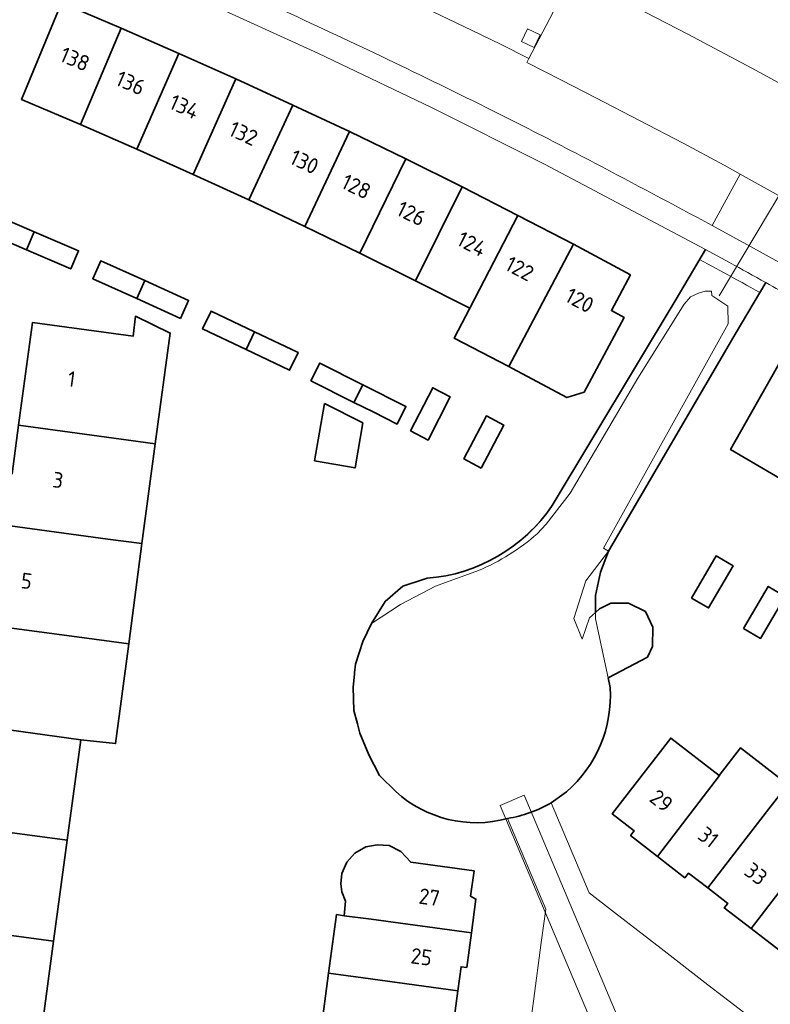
# Model space of a CAD drawing. Extents: x 150256 to 156914, y 461459 to 469481.
# Tile 640 of 656: x 154393 to 154458, y 468295 to 468380. Entities that reach past the tile are written whole.
import ezdxf
from ezdxf.enums import TextEntityAlignment as Align

# ---------------------------------------------------------------- set-up
doc = ezdxf.new("R2010")
doc.units = 0
doc.header["$LTSCALE"] = 0.75
for name, color, linetype, lineweight in [('B-RO-GK-BESCHOEIING-G', 251, 'GK-BESCHOEIING', 35), ('B-RO-GR-BEPLANTING_CULTUUR_HEESTERS-GV', 251, 'CONTINUOUS', 18), ('B-RO-GR-GROENVOORZIENING-GV', 251, 'CONTINUOUS', 18), ('B-RO-GR-RIET-GV', 251, 'CONTINUOUS', 13), ('B-RO-KW-KUNSTWERK_DUIKER-G', 251, 'CONTINUOUS', 18), ('B-RO-KW-KUNSTWERK_DUIKER-GV', 251, 'CONTINUOUS', 18), ('B-RO-OG-BEBOUWING-GV', 6, 'CONTINUOUS', 35), ('B-RO-OG-BEBOUWING-T18', 1, 'CONTINUOUS', 18), ('B-RO-OG-TERREIN_CULTUURSCHEIDING-GV', 251, 'CONTINUOUS', 18), ('B-RO-OG-WATER-GV', 251, 'CONTINUOUS', 18), ('B-RO-OG-WATER_SLOOT-GV', 251, 'CONTINUOUS', 18), ('B-RO-VH-VERHARDING_ASFALT-GV', 251, 'CONTINUOUS', 18), ('B-RO-VH-VERHARDING_BETONSTRAATSTEEN-GV', 251, 'CONTINUOUS', 18), ('B-RO-VH-VERHARDING_TEGEL-GV', 251, 'CONTINUOUS', 18)]:
    doc.layers.add(name, color=color, linetype=linetype, lineweight=lineweight)
doc.styles.add('NLCS-ISO-M200-T18', font='NLCS-ISO.ttf', dxfattribs={"height": 360})
doc.linetypes.add('GK-BESCHOEIING', pattern='A,30,-5,[1,NLCS.SHX,S=1,R=0,X=0,Y=0],-5', length=40)

msp = doc.modelspace()

# ---------------------------------------------------------------- linework, layer by layer
at = {"layer": 'B-RO-GK-BESCHOEIING-G'}
for points in [[(154439.396, 468337.69), (154450.079, 468355.47), (154452.613, 468359.76)], [(154439.396, 468337.69), (154450.079, 468355.47), (154452.613, 468359.76)], [(154444.254, 468333.765), (154455.255, 468352.606), (154457.813, 468356.91)], [(154444.254, 468333.765), (154455.255, 468352.606), (154457.813, 468356.91)], [(154444.254, 468333.765), (154443.549, 468331.945)], [(154444.254, 468333.765), (154443.549, 468331.945)], [(154443.549, 468331.945), (154443.116, 468329.957)], [(154443.549, 468331.945), (154443.116, 468329.957)], [(154428.255, 468331.329), (154426.51, 468330.761)], [(154428.255, 468331.329), (154426.51, 468330.761)], [(154428.255, 468331.329), (154428.611, 468331.426)], [(154428.255, 468331.329), (154428.611, 468331.426)], [(154426.51, 468330.761), (154424.988, 468329.438)], [(154426.51, 468330.761), (154424.988, 468329.438)], [(154424.988, 468329.438), (154423.817, 468327.521)], [(154424.988, 468329.438), (154423.817, 468327.521)], [(154443.116, 468329.957), (154443.131, 468328.479)], [(154443.116, 468329.957), (154443.131, 468328.479)], [(154443.131, 468328.479), (154443.463, 468328.786), (154443.482, 468328.787), (154444.456, 468329.274), (154445.972, 468329.274), (154447.433, 468328.57), (154448.083, 468327.217), (154448.029, 468325.539), (154447.596, 468324.619), (154444.214, 468322.844)], [(154443.131, 468328.479), (154443.463, 468328.786), (154443.482, 468328.787), (154444.456, 468329.274), (154445.972, 468329.274), (154447.433, 468328.57), (154448.083, 468327.217), (154448.029, 468325.539), (154447.596, 468324.619), (154444.214, 468322.844)], [(154423.817, 468327.521), (154423.06, 468325.989)], [(154423.817, 468327.521), (154423.06, 468325.989)], [(154423.06, 468325.989), (154422.437, 468324.033)], [(154423.06, 468325.989), (154422.437, 468324.033)], [(154422.437, 468324.033), (154422.347, 468323.283)], [(154422.437, 468324.033), (154422.347, 468323.283)], [(154422.334, 468323.155), (154422.224, 468322.047)], [(154422.334, 468323.155), (154422.224, 468322.047)], [(154422.347, 468323.283), (154422.334, 468323.155)], [(154422.347, 468323.283), (154422.334, 468323.155)], [(154444.214, 468322.844), (154444.392, 468322.006)], [(154444.214, 468322.844), (154444.392, 468322.006)], [(154422.224, 468322.047), (154422.296, 468320.048)], [(154422.224, 468322.047), (154422.296, 468320.048)], [(154422.296, 468320.048), (154422.602, 468318.886)], [(154422.296, 468320.048), (154422.602, 468318.886)], [(154422.602, 468318.886), (154422.818, 468318.071)], [(154422.602, 468318.886), (154422.818, 468318.071)], [(154422.818, 468318.071), (154423.576, 468316.209)], [(154422.818, 468318.071), (154423.576, 468316.209)], [(154423.576, 468316.209), (154424.497, 468314.442)], [(154423.576, 468316.209), (154424.497, 468314.442)], [(154424.497, 468314.442), (154425.909, 468313.056)], [(154424.497, 468314.442), (154425.909, 468313.056)], [(154439.31, 468312.077), (154440.623, 468313.035)], [(154439.31, 468312.077), (154440.623, 468313.035)]]:
    msp.add_lwpolyline(points, dxfattribs=at)
for points in [[(154428.611, 468331.426, 0.226949), (154439.396, 468337.69)], [(154428.611, 468331.426, 0.226949), (154439.396, 468337.69)], [(154440.623, 468313.035, 0.23467), (154444.392, 468322.006)], [(154440.623, 468313.035, 0.23467), (154444.392, 468322.006)], [(154425.909, 468313.056, 0.257656), (154435.539, 468310.731)], [(154425.909, 468313.056, 0.257656), (154435.539, 468310.731)], [(154435.539, 468310.731, 0.091711), (154439.31, 468312.077)], [(154435.539, 468310.731, 0.091711), (154439.31, 468312.077)]]:
    msp.add_lwpolyline(points, format="xyb", dxfattribs=at)
at = {"layer": 'B-RO-GR-BEPLANTING_CULTUUR_HEESTERS-GV'}
for points in [[(154454.693, 468358.639), (154452.613, 468359.76), (154452.104, 468358.898), (154454.219, 468357.759)], [(154454.693, 468358.639), (154452.613, 468359.76), (154452.104, 468358.898), (154454.219, 468357.759)], [(154457.302, 468356.05), (154457.813, 468356.91)], [(154457.302, 468356.05), (154457.813, 468356.91)]]:
    msp.add_lwpolyline(points, dxfattribs=at)
for points in [[(154457.813, 468356.91, 0.001498), (154454.693, 468358.639)], [(154457.813, 468356.91, 0.001498), (154454.693, 468358.639)], [(154454.219, 468357.759, -0.001378), (154457.302, 468356.05)], [(154454.219, 468357.759, -0.001378), (154457.302, 468356.05)]]:
    msp.add_lwpolyline(points, format="xyb", dxfattribs=at)
at = {"layer": 'B-RO-GR-GROENVOORZIENING-GV'}
msp.add_lwpolyline([(154436.752, 468377.691), (154437.834, 468377.171), (154438.354, 468378.252), (154437.272, 468378.772)], close=True, dxfattribs=at)
msp.add_lwpolyline([(154436.752, 468377.691), (154437.834, 468377.171), (154438.354, 468378.252), (154437.272, 468378.772)], close=True, dxfattribs=at)
at = {"layer": 'B-RO-GR-RIET-GV'}
msp.add_lwpolyline([(154443.964, 468333.016), (154444.254, 468333.765), (154442.291, 468331.222), (154441.262, 468327.975), (154441.966, 468326.188), (154442.615, 468328.028), (154443.131, 468328.479), (154443.116, 468329.957), (154443.549, 468331.945)], close=True, dxfattribs=at)
msp.add_lwpolyline([(154443.964, 468333.016), (154444.254, 468333.765), (154442.291, 468331.222), (154441.262, 468327.975), (154441.966, 468326.188), (154442.615, 468328.028), (154443.131, 468328.479), (154443.116, 468329.957), (154443.549, 468331.945)], close=True, dxfattribs=at)
at = {"layer": 'B-RO-KW-KUNSTWERK_DUIKER-G'}
msp.add_lwpolyline([(154474.159, 468389.914), (154453.778, 468355.782)], dxfattribs=at)
msp.add_lwpolyline([(154474.159, 468389.914), (154453.778, 468355.782)], dxfattribs=at)
at = {"layer": 'B-RO-KW-KUNSTWERK_DUIKER-GV'}
msp.add_lwpolyline([(154447.418, 468282.228), (154449.49, 468283.104), (154436.967, 468312.73), (154434.895, 468311.854)], close=True, dxfattribs=at)
msp.add_lwpolyline([(154447.418, 468282.228), (154449.49, 468283.104), (154436.967, 468312.73), (154434.895, 468311.854)], close=True, dxfattribs=at)
at = {"layer": 'B-RO-OG-BEBOUWING-GV'}
for points in [[(154398.711, 468370.519), (154402.24, 468378.82), (154397.081, 468381.007), (154393.636, 468372.692)], [(154398.711, 468370.519), (154402.24, 468378.82), (154397.081, 468381.007), (154393.636, 468372.692)], [(154402.24, 468378.82), (154398.711, 468370.519), (154403.567, 468368.412), (154407.198, 468376.662)], [(154402.24, 468378.82), (154398.711, 468370.519), (154403.567, 468368.412), (154407.198, 468376.662)], [(154412.124, 468374.466), (154407.198, 468376.662), (154403.567, 468368.412), (154408.437, 468366.224)], [(154412.124, 468374.466), (154407.198, 468376.662), (154403.567, 468368.412), (154408.437, 468366.224)], [(154413.23, 468364.028), (154417.021, 468372.205), (154412.124, 468374.466), (154408.437, 468366.224)], [(154413.23, 468364.028), (154417.021, 468372.205), (154412.124, 468374.466), (154408.437, 468366.224)], [(154417.021, 468372.205), (154413.23, 468364.028), (154418.06, 468361.742), (154421.904, 468369.915)], [(154417.021, 468372.205), (154413.23, 468364.028), (154418.06, 468361.742), (154421.904, 468369.915)], [(154422.815, 468359.454), (154426.772, 468367.561), (154421.904, 468369.915), (154418.06, 468361.742)], [(154422.815, 468359.454), (154426.772, 468367.561), (154421.904, 468369.915), (154418.06, 468361.742)], [(154426.772, 468367.561), (154422.815, 468359.454), (154427.596, 468357.062), (154431.617, 468365.157)], [(154426.772, 468367.561), (154422.815, 468359.454), (154427.596, 468357.062), (154431.617, 468365.157)], [(154427.596, 468357.062), (154432.292, 468354.696), (154436.436, 468362.701), (154431.617, 468365.157)], [(154427.596, 468357.062), (154432.292, 468354.696), (154436.436, 468362.701), (154431.617, 468365.157)], [(154390.244, 468361.369), (154394.065, 468359.725), (154394.736, 468361.283), (154390.907, 468362.924)], [(154390.244, 468361.369), (154394.065, 468359.725), (154394.736, 468361.283), (154390.907, 468362.924)], [(154441.219, 468360.209), (154436.436, 468362.701), (154432.292, 468354.696), (154430.947, 468352.115), (154435.663, 468349.669)], [(154441.219, 468360.209), (154436.436, 468362.701), (154432.292, 468354.696), (154430.947, 468352.115), (154435.663, 468349.669)], [(154394.736, 468361.283), (154394.065, 468359.725), (154397.882, 468358.082), (154398.55, 468359.648)], [(154394.736, 468361.283), (154394.065, 468359.725), (154397.882, 468358.082), (154398.55, 468359.648)], [(154435.663, 468349.669), (154435.984, 468349.503), (154440.666, 468346.998), (154442.147, 468347.477), (154445.589, 468353.914), (154444.496, 468354.499), (154446.142, 468357.576), (154441.219, 468360.209)], [(154435.663, 468349.669), (154435.984, 468349.503), (154440.666, 468346.998), (154442.147, 468347.477), (154445.589, 468353.914), (154444.496, 468354.499), (154446.142, 468357.576), (154441.219, 468360.209)], [(154404.261, 468357.077), (154400.485, 468358.792), (154399.782, 468357.244), (154403.57, 468355.524)], [(154404.261, 468357.077), (154400.485, 468358.792), (154399.782, 468357.244), (154403.57, 468355.524)], [(154407.345, 468353.809), (154408.048, 468355.356), (154404.261, 468357.077), (154403.57, 468355.524)], [(154407.345, 468353.809), (154408.048, 468355.356), (154404.261, 468357.077), (154403.57, 468355.524)], [(154405.16, 468343.027), (154406.464, 468352.558), (154403.462, 468354.011), (154403.262, 468352.283), (154394.576, 468353.458), (154393.382, 468344.615), (154402.237, 468343.427)], [(154405.16, 468343.027), (154406.464, 468352.558), (154403.462, 468354.011), (154403.262, 468352.283), (154394.576, 468353.458), (154393.382, 468344.615), (154402.237, 468343.427)], [(154413.006, 468351.136), (154413.736, 468352.671), (154409.98, 468354.458), (154409.249, 468352.923)], [(154413.006, 468351.136), (154413.736, 468352.671), (154409.98, 468354.458), (154409.249, 468352.923)], [(154413.736, 468352.671), (154413.006, 468351.136), (154416.754, 468349.353), (154417.484, 468350.888)], [(154413.736, 468352.671), (154413.006, 468351.136), (154416.754, 468349.353), (154417.484, 468350.888)], [(154422.3, 468346.587), (154423.061, 468348.107), (154419.355, 468349.971), (154418.592, 468348.452)], [(154422.3, 468346.587), (154423.061, 468348.107), (154419.355, 468349.971), (154418.592, 468348.452)], [(154459.487, 468339.767), (154464.056, 468347.543), (154459.188, 468350.336), (154454.768, 468342.512)], [(154459.487, 468339.767), (154464.056, 468347.543), (154459.188, 468350.336), (154454.768, 468342.512)], [(154423.943, 468345.761), (154426.013, 468344.72), (154426.777, 468346.238), (154423.061, 468348.107), (154422.3, 468346.587)], [(154423.943, 468345.761), (154426.013, 468344.72), (154426.777, 468346.238), (154423.061, 468348.107), (154422.3, 468346.587)], [(154427.167, 468344.126), (154428.687, 468343.343), (154430.583, 468347.074), (154429.09, 468347.844)], [(154427.167, 468344.126), (154428.687, 468343.343), (154430.583, 468347.074), (154429.09, 468347.844)], [(154419.773, 468346.479), (154418.906, 468341.554), (154422.397, 468340.94), (154423.079, 468344.818)], [(154419.773, 468346.479), (154418.906, 468341.554), (154422.397, 468340.94), (154423.079, 468344.818)], [(154433.272, 468340.917), (154435.211, 468344.631), (154433.722, 468345.42), (154431.78, 468341.717)], [(154433.272, 468340.917), (154435.211, 468344.631), (154433.722, 468345.42), (154431.78, 468341.717)], [(154390.719, 468336.205), (154401.074, 468334.81), (154404.023, 468334.413), (154405.16, 468343.027), (154402.237, 468343.427), (154393.382, 468344.615), (154392.816, 468340.418), (154391.32, 468340.621)], [(154390.719, 468336.205), (154401.074, 468334.81), (154404.023, 468334.413), (154405.16, 468343.027), (154402.237, 468343.427), (154393.382, 468344.615), (154392.816, 468340.418), (154391.32, 468340.621)], [(154391.046, 468327.372), (154399.909, 468326.178), (154402.883, 468325.777), (154404.023, 468334.413), (154401.074, 468334.81), (154390.719, 468336.205), (154390.107, 468331.71), (154391.603, 468331.509)], [(154391.046, 468327.372), (154399.909, 468326.178), (154402.883, 468325.777), (154404.023, 468334.413), (154401.074, 468334.81), (154390.719, 468336.205), (154390.107, 468331.71), (154391.603, 468331.509)], [(154451.41, 468329.719), (154452.881, 468328.868), (154454.991, 468332.496), (154453.521, 468333.35)], [(154451.41, 468329.719), (154452.881, 468328.868), (154454.991, 468332.496), (154453.521, 468333.35)], [(154455.893, 468327.113), (154457.358, 468326.25), (154459.49, 468329.868), (154458.026, 468330.731)], [(154455.893, 468327.113), (154457.358, 468326.25), (154459.49, 468329.868), (154458.026, 468330.731)], [(154402.883, 468325.777), (154399.909, 468326.178), (154391.046, 468327.372), (154390.481, 468323.181), (154388.985, 468323.383), (154388.385, 468318.932), (154398.74, 468317.511), (154401.75, 468317.19)], [(154402.883, 468325.777), (154399.909, 468326.178), (154391.046, 468327.372), (154390.481, 468323.181), (154388.985, 468323.383), (154388.385, 468318.932), (154398.74, 468317.511), (154401.75, 468317.19)], [(154398.74, 468317.511), (154388.385, 468318.932), (154387.783, 468314.469), (154389.279, 468314.266), (154388.709, 468310.049), (154397.572, 468308.855)], [(154398.74, 468317.511), (154388.385, 468318.932), (154387.783, 468314.469), (154389.279, 468314.266), (154388.709, 468310.049), (154397.572, 468308.855)], [(154448.467, 468307.465), (154453.819, 468314.421), (154453.787, 468314.446), (154449.615, 468317.664), (154444.574, 468311.118), (154446.461, 468309.66), (154446.153, 468309.256)], [(154448.467, 468307.465), (154453.819, 468314.421), (154453.787, 468314.446), (154449.615, 468317.664), (154444.574, 468311.118), (154446.461, 468309.66), (154446.153, 468309.256)], [(154452.808, 468304.743), (154457.857, 468311.306), (154459.697, 468313.649), (154455.616, 468316.812), (154453.787, 468314.446), (154453.819, 468314.421), (154448.467, 468307.465), (154450.842, 468305.628), (154451.148, 468306.023)], [(154452.808, 468304.743), (154457.857, 468311.306), (154459.697, 468313.649), (154455.616, 468316.812), (154453.787, 468314.446), (154453.819, 468314.421), (154448.467, 468307.465), (154450.842, 468305.628), (154451.148, 468306.023)], [(154459.697, 468313.649), (154457.857, 468311.306), (154452.808, 468304.743), (154454.529, 468303.417), (154454.224, 468303.021), (154456.544, 468301.235), (154461.895, 468308.191), (154461.869, 468308.211), (154463.885, 468310.81), (154459.859, 468313.892)], [(154459.697, 468313.649), (154457.857, 468311.306), (154452.808, 468304.743), (154454.529, 468303.417), (154454.224, 468303.021), (154456.544, 468301.235), (154461.895, 468308.191), (154461.869, 468308.211), (154463.885, 468310.81), (154459.859, 468313.892)], [(154386.145, 468301.536), (154396.399, 468300.154), (154397.572, 468308.855), (154388.709, 468310.049), (154388.132, 468305.783), (154386.744, 468305.969)], [(154386.145, 468301.536), (154396.399, 468300.154), (154397.572, 468308.855), (154388.709, 468310.049), (154388.132, 468305.783), (154386.744, 468305.969)], [(154421.469, 468302.354), (154423.77, 468302.039), (154432.427, 468300.861), (154432.817, 468303.781), (154432.349, 468304.045), (154432.654, 468306.215), (154427.203, 468306.952), (154426.335, 468307.894), (154425.335, 468308.407), (154424.308, 468308.462), (154423.335, 468308.273), (154422.389, 468307.732), (154421.686, 468306.976), (154421.253, 468305.976), (154421.172, 468305.111), (154421.253, 468304.408), (154421.577, 468303.597)], [(154421.469, 468302.354), (154423.77, 468302.039), (154432.427, 468300.861), (154432.817, 468303.781), (154432.349, 468304.045), (154432.654, 468306.215), (154427.203, 468306.952), (154426.335, 468307.894), (154425.335, 468308.407), (154424.308, 468308.462), (154423.335, 468308.273), (154422.389, 468307.732), (154421.686, 468306.976), (154421.253, 468305.976), (154421.172, 468305.111), (154421.253, 468304.408), (154421.577, 468303.597)], [(154460.89, 468298.52), (154465.933, 468305.076), (154461.895, 468308.191), (154456.544, 468301.235), (154458.922, 468299.404), (154459.227, 468299.8)], [(154460.89, 468298.52), (154465.933, 468305.076), (154461.895, 468308.191), (154456.544, 468301.235), (154458.922, 468299.404), (154459.227, 468299.8)], [(154431.256, 468295.873), (154431.535, 468297.956), (154432.031, 468297.891), (154432.427, 468300.861), (154423.77, 468302.039), (154421.469, 468302.354), (154420.798, 468302.446), (154420.117, 468297.388), (154423.09, 468296.984)], [(154431.256, 468295.873), (154431.535, 468297.956), (154432.031, 468297.891), (154432.427, 468300.861), (154423.77, 468302.039), (154421.469, 468302.354), (154420.798, 468302.446), (154420.117, 468297.388), (154423.09, 468296.984)], [(154396.399, 468300.154), (154386.145, 468301.536), (154385.541, 468297.069), (154386.928, 468296.88), (154386.364, 468292.728), (154395.237, 468291.532)], [(154396.399, 468300.154), (154386.145, 468301.536), (154385.541, 468297.069), (154386.928, 468296.88), (154386.364, 468292.728), (154395.237, 468291.532)], [(154431.069, 468290.75), (154431.463, 468293.668), (154430.969, 468293.736), (154431.256, 468295.873), (154423.09, 468296.984), (154420.117, 468297.388), (154419.438, 468292.334), (154422.41, 468291.929)], [(154431.069, 468290.75), (154431.463, 468293.668), (154430.969, 468293.736), (154431.256, 468295.873), (154423.09, 468296.984), (154420.117, 468297.388), (154419.438, 468292.334), (154422.41, 468291.929)]]:
    msp.add_lwpolyline(points, close=True, dxfattribs=at)
at = {"layer": 'B-RO-OG-TERREIN_CULTUURSCHEIDING-GV'}
for points in [[(154547.201, 468313.919), (154537.833, 468322.756), (154533.644, 468326.002), (154529.412, 468329.192), (154525.377, 468332.149), (154519.368, 468336.45), (154513.239, 468340.753), (154508.288, 468344.154), (154503.924, 468347.08), (154498.73, 468350.485), (154493.64, 468353.751), (154489.039, 468356.639), (154484.404, 468359.479), (154479.198, 468362.598), (154472.427, 468366.566), (154466.697, 468369.844), (154465.544, 468370.487), (154461.883, 468372.526), (154456.595, 468375.398), (154451.092, 468378.312), (154445.559, 468381.169)], [(154547.201, 468313.919), (154537.833, 468322.756), (154533.644, 468326.002), (154529.412, 468329.192), (154525.377, 468332.149), (154519.368, 468336.45), (154513.239, 468340.753), (154508.288, 468344.154), (154503.924, 468347.08), (154498.73, 468350.485), (154493.64, 468353.751), (154489.039, 468356.639), (154484.404, 468359.479), (154479.198, 468362.598), (154472.427, 468366.566), (154466.697, 468369.844), (154465.544, 468370.487), (154461.883, 468372.526), (154456.595, 468375.398), (154451.092, 468378.312), (154445.559, 468381.169)], [(154439.483, 468380.216), (154437.391, 468376.21), (154437.209, 468375.861), (154440.181, 468374.362), (154443.143, 468372.843), (154450.685, 468368.91), (154454.207, 468367.026), (154455.611, 468366.248), (154458.185, 468364.823), (154461.367, 468363.036), (154462.241, 468362.545), (154464.305, 468361.35), (154464.518, 468361.725), (154466.754, 468365.656), (154470.386, 468363.553), (154474.309, 468361.314), (154478.203, 468359.025), (154481.539, 468357.005), (154487.55, 468353.286), (154491.895, 468350.554), (154496.22, 468347.792), (154499.982, 468345.332), (154497.531, 468341.597)], [(154439.483, 468380.216), (154437.391, 468376.21), (154437.209, 468375.861), (154440.181, 468374.362), (154443.143, 468372.843), (154450.685, 468368.91), (154454.207, 468367.026), (154455.611, 468366.248), (154458.185, 468364.823), (154461.367, 468363.036), (154462.241, 468362.545), (154464.305, 468361.35), (154464.518, 468361.725), (154466.754, 468365.656), (154470.386, 468363.553), (154474.309, 468361.314), (154478.203, 468359.025), (154481.539, 468357.005), (154487.55, 468353.286), (154491.895, 468350.554), (154496.22, 468347.792), (154499.982, 468345.332), (154497.531, 468341.597)]]:
    msp.add_lwpolyline(points, dxfattribs=at)
at = {"layer": 'B-RO-OG-WATER-GV'}
for points in [[(154444.254, 468333.765), (154443.806, 468334.037), (154454.579, 468353.363), (154454.525, 468354.879), (154453.171, 468355.799), (154453.117, 468356.178), (154452.585, 468356.183), (154452.011, 468356.009), (154451.312, 468355.676), (154450.779, 468355.055), (154446.775, 468348.671), (154443.984, 468343.937), (154440.94, 468338.777), (154438.871, 468336.086), (154438.093, 468335.26)], [(154444.254, 468333.765), (154443.806, 468334.037), (154454.579, 468353.363), (154454.525, 468354.879), (154453.171, 468355.799), (154453.117, 468356.178), (154452.585, 468356.183), (154452.011, 468356.009), (154451.312, 468355.676), (154450.779, 468355.055), (154446.775, 468348.671), (154443.984, 468343.937), (154440.94, 468338.777), (154438.871, 468336.086), (154438.093, 468335.26)], [(154444.392, 468322.006), (154444.214, 468322.844), (154443.136, 468327.921), (154443.131, 468328.479), (154442.615, 468328.028), (154441.966, 468326.188), (154441.262, 468327.975), (154442.291, 468331.222), (154444.254, 468333.765)], [(154444.392, 468322.006), (154444.214, 468322.844), (154443.136, 468327.921), (154443.131, 468328.479), (154442.615, 468328.028), (154441.966, 468326.188), (154441.262, 468327.975), (154442.291, 468331.222), (154444.254, 468333.765)], [(154433.039, 468332.104), (154429.337, 468330.749), (154426.321, 468329.164), (154423.817, 468327.521), (154423.06, 468325.989), (154422.437, 468324.033), (154422.347, 468323.283), (154422.334, 468323.155), (154422.224, 468322.047), (154422.296, 468320.048), (154422.602, 468318.886), (154422.818, 468318.071), (154423.576, 468316.209), (154424.497, 468314.442), (154425.909, 468313.056)], [(154433.039, 468332.104), (154429.337, 468330.749), (154426.321, 468329.164), (154423.817, 468327.521), (154423.06, 468325.989), (154422.437, 468324.033), (154422.347, 468323.283), (154422.334, 468323.155), (154422.224, 468322.047), (154422.296, 468320.048), (154422.602, 468318.886), (154422.818, 468318.071), (154423.576, 468316.209), (154424.497, 468314.442), (154425.909, 468313.056)], [(154439.31, 468312.077), (154440.623, 468313.035)], [(154439.31, 468312.077), (154440.623, 468313.035)]]:
    msp.add_lwpolyline(points, dxfattribs=at)
for points in [[(154438.093, 468335.26, -0.081228), (154433.039, 468332.104)], [(154438.093, 468335.26, -0.081228), (154433.039, 468332.104)], [(154440.623, 468313.035, 0.23467), (154444.392, 468322.006)], [(154440.623, 468313.035, 0.23467), (154444.392, 468322.006)], [(154425.909, 468313.056, 0.257656), (154435.539, 468310.731)], [(154425.909, 468313.056, 0.257656), (154435.539, 468310.731)], [(154435.539, 468310.731, 0.091711), (154439.31, 468312.077)], [(154435.539, 468310.731, 0.091711), (154439.31, 468312.077)]]:
    msp.add_lwpolyline(points, format="xyb", dxfattribs=at)
at = {"layer": 'B-RO-OG-WATER_SLOOT-GV'}
for points in [[(154454.219, 468357.759), (154452.104, 468358.898), (154450.079, 468355.47), (154439.396, 468337.69)], [(154454.219, 468357.759), (154452.104, 468358.898), (154450.079, 468355.47), (154439.396, 468337.69)], [(154438.093, 468335.26), (154438.871, 468336.086), (154440.94, 468338.777), (154443.984, 468343.937), (154446.775, 468348.671), (154450.779, 468355.055), (154451.312, 468355.676), (154452.011, 468356.009), (154452.585, 468356.183), (154453.117, 468356.178)], [(154438.093, 468335.26), (154438.871, 468336.086), (154440.94, 468338.777), (154443.984, 468343.937), (154446.775, 468348.671), (154450.779, 468355.055), (154451.312, 468355.676), (154452.011, 468356.009), (154452.585, 468356.183), (154453.117, 468356.178)], [(154453.117, 468356.178), (154453.171, 468355.799), (154454.525, 468354.879), (154454.579, 468353.363), (154443.806, 468334.037), (154444.254, 468333.765), (154444.372, 468333.967), (154455.255, 468352.606), (154457.302, 468356.05)], [(154453.117, 468356.178), (154453.171, 468355.799), (154454.525, 468354.879), (154454.579, 468353.363), (154443.806, 468334.037), (154444.254, 468333.765), (154444.372, 468333.967), (154455.255, 468352.606), (154457.302, 468356.05)], [(154428.611, 468331.426), (154428.538, 468331.406), (154428.255, 468331.329), (154426.51, 468330.761), (154424.988, 468329.438), (154423.817, 468327.521), (154426.321, 468329.164), (154429.337, 468330.749), (154433.039, 468332.104)], [(154428.611, 468331.426), (154428.538, 468331.406), (154428.255, 468331.329), (154426.51, 468330.761), (154424.988, 468329.438), (154423.817, 468327.521), (154426.321, 468329.164), (154429.337, 468330.749), (154433.039, 468332.104)]]:
    msp.add_lwpolyline(points, dxfattribs=at)
for points in [[(154457.302, 468356.05, 0.001378), (154454.219, 468357.759)], [(154457.302, 468356.05, 0.001378), (154454.219, 468357.759)], [(154439.396, 468337.69, -0.207935), (154429.653, 468331.548)], [(154439.396, 468337.69, -0.207935), (154429.653, 468331.548)], [(154433.039, 468332.104, 0.081228), (154438.093, 468335.26)], [(154433.039, 468332.104, 0.081228), (154438.093, 468335.26)], [(154429.653, 468331.548, -0.019156), (154428.611, 468331.426)], [(154429.653, 468331.548, -0.019156), (154428.611, 468331.426)]]:
    msp.add_lwpolyline(points, format="xyb", dxfattribs=at)
msp.add_lwpolyline([(154443.131, 468328.479), (154443.136, 468327.921), (154444.214, 468322.844), (154447.596, 468324.619), (154448.029, 468325.539), (154448.083, 468327.217), (154447.433, 468328.57), (154445.972, 468329.274), (154444.456, 468329.274), (154443.482, 468328.787), (154443.463, 468328.786)], close=True, dxfattribs=at)
msp.add_lwpolyline([(154443.131, 468328.479), (154443.136, 468327.921), (154444.214, 468322.844), (154447.596, 468324.619), (154448.029, 468325.539), (154448.083, 468327.217), (154447.433, 468328.57), (154445.972, 468329.274), (154444.456, 468329.274), (154443.482, 468328.787), (154443.463, 468328.786)], close=True, dxfattribs=at)
at = {"layer": 'B-RO-VH-VERHARDING_ASFALT-GV'}
msp.add_lwpolyline([(154445.559, 468381.169), (154451.092, 468378.312), (154456.595, 468375.398), (154461.883, 468372.526), (154465.544, 468370.487), (154466.697, 468369.844), (154472.427, 468366.566), (154479.198, 468362.598), (154484.404, 468359.479), (154489.039, 468356.639), (154493.64, 468353.751), (154498.73, 468350.485), (154503.924, 468347.08), (154508.288, 468344.154), (154513.239, 468340.753), (154519.368, 468336.45), (154525.377, 468332.149), (154529.412, 468329.192), (154533.644, 468326.002), (154537.833, 468322.756), (154547.201, 468313.919)], dxfattribs=at)
msp.add_lwpolyline([(154445.559, 468381.169), (154451.092, 468378.312), (154456.595, 468375.398), (154461.883, 468372.526), (154465.544, 468370.487), (154466.697, 468369.844), (154472.427, 468366.566), (154479.198, 468362.598), (154484.404, 468359.479), (154489.039, 468356.639), (154493.64, 468353.751), (154498.73, 468350.485), (154503.924, 468347.08), (154508.288, 468344.154), (154513.239, 468340.753), (154519.368, 468336.45), (154525.377, 468332.149), (154529.412, 468329.192), (154533.644, 468326.002), (154537.833, 468322.756), (154547.201, 468313.919)], dxfattribs=at)
at = {"layer": 'B-RO-VH-VERHARDING_BETONSTRAATSTEEN-GV'}
for points in [[(154403.689, 468391.781), (154407.509, 468390.16), (154411.078, 468388.613), (154416.149, 468386.347), (154421.558, 468383.862), (154426.434, 468381.565), (154432.492, 468378.645), (154434.936, 468377.445), (154437.391, 468376.21), (154439.483, 468380.216), (154439.304, 468380.307), (154434.828, 468382.517), (154430.336, 468384.695), (154424.113, 468387.656), (154420.369, 468389.394), (154414.879, 468391.859), (154409.36, 468394.258), (154405.507, 468395.899)], [(154403.689, 468391.781), (154407.509, 468390.16), (154411.078, 468388.613), (154416.149, 468386.347), (154421.558, 468383.862), (154426.434, 468381.565), (154432.492, 468378.645), (154434.936, 468377.445), (154437.391, 468376.21), (154439.483, 468380.216), (154439.304, 468380.307), (154434.828, 468382.517), (154430.336, 468384.695), (154424.113, 468387.656), (154420.369, 468389.394), (154414.879, 468391.859), (154409.36, 468394.258), (154405.507, 468395.899)], [(154436.752, 468377.691), (154437.272, 468378.772), (154438.354, 468378.252), (154437.834, 468377.171)], [(154436.752, 468377.691), (154437.272, 468378.772), (154438.354, 468378.252), (154437.834, 468377.171)], [(154461.367, 468363.036), (154458.185, 468364.823), (154455.611, 468366.248), (154453.174, 468361.829), (154453.445, 468361.683), (154456.502, 468360.014), (154458.923, 468358.676)], [(154461.367, 468363.036), (154458.185, 468364.823), (154455.611, 468366.248), (154453.174, 468361.829), (154453.445, 468361.683), (154456.502, 468360.014), (154458.923, 468358.676)]]:
    msp.add_lwpolyline(points, close=True, dxfattribs=at)
for points in [[(154453.174, 468361.829), (154455.611, 468366.248), (154454.207, 468367.026), (154450.685, 468368.91), (154443.143, 468372.843), (154440.181, 468374.362), (154437.209, 468375.861), (154437.391, 468376.21), (154434.936, 468377.445), (154432.492, 468378.645), (154426.434, 468381.565), (154421.558, 468383.862), (154416.149, 468386.347), (154411.078, 468388.613), (154407.509, 468390.16), (154403.689, 468391.781), (154403.525, 468391.41), (154400.869, 468392.52), (154398.918, 468387.907), (154400.252, 468387.369)], [(154453.174, 468361.829), (154455.611, 468366.248), (154454.207, 468367.026), (154450.685, 468368.91), (154443.143, 468372.843), (154440.181, 468374.362), (154437.209, 468375.861), (154437.391, 468376.21), (154434.936, 468377.445), (154432.492, 468378.645), (154426.434, 468381.565), (154421.558, 468383.862), (154416.149, 468386.347), (154411.078, 468388.613), (154407.509, 468390.16), (154403.689, 468391.781), (154403.525, 468391.41), (154400.869, 468392.52), (154398.918, 468387.907), (154400.252, 468387.369)], [(154509.009, 468252.985), (154507.634, 468254.093), (154501.424, 468258.894), (154497.386, 468262.01), (154493.349, 468265.125), (154489.312, 468268.241), (154485.275, 468271.356), (154481.236, 468274.472), (154477.198, 468277.587), (154473.16, 468280.703), (154469.069, 468283.862), (154464.936, 468287.052), (154460.899, 468290.168), (154456.862, 468293.285), (154452.825, 468296.401), (154448.788, 468299.518), (154444.751, 468302.635), (154442.574, 468304.316), (154439.31, 468312.077)], [(154509.009, 468252.985), (154507.634, 468254.093), (154501.424, 468258.894), (154497.386, 468262.01), (154493.349, 468265.125), (154489.312, 468268.241), (154485.275, 468271.356), (154481.236, 468274.472), (154477.198, 468277.587), (154473.16, 468280.703), (154469.069, 468283.862), (154464.936, 468287.052), (154460.899, 468290.168), (154456.862, 468293.285), (154452.825, 468296.401), (154448.788, 468299.518), (154444.751, 468302.635), (154442.574, 468304.316), (154439.31, 468312.077)], [(154435.539, 468310.731), (154438.832, 468302.901), (154438.45, 468300.041), (154437.774, 468294.986), (154437.098, 468289.929), (154436.422, 468284.875), (154435.746, 468279.821), (154435.069, 468274.756), (154434.385, 468269.64), (154433.698, 468264.507), (154433.021, 468259.453), (154432.343, 468254.397), (154431.666, 468249.342), (154430.989, 468244.287), (154430.312, 468239.233), (154429.633, 468233.918), (154429.588, 468233.064)], [(154435.539, 468310.731), (154438.832, 468302.901), (154438.45, 468300.041), (154437.774, 468294.986), (154437.098, 468289.929), (154436.422, 468284.875), (154435.746, 468279.821), (154435.069, 468274.756), (154434.385, 468269.64), (154433.698, 468264.507), (154433.021, 468259.453), (154432.343, 468254.397), (154431.666, 468249.342), (154430.989, 468244.287), (154430.312, 468239.233), (154429.633, 468233.918), (154429.588, 468233.064)]]:
    msp.add_lwpolyline(points, dxfattribs=at)
for points in [[(154409.443, 468383.401, -0.004249), (154418.564, 468379.274)], [(154409.443, 468383.401, -0.004249), (154418.564, 468379.274)], [(154418.564, 468379.274, -0.004295), (154427.412, 468375.084)], [(154418.564, 468379.274, -0.004295), (154427.412, 468375.084)], [(154427.412, 468375.084, -0.004162), (154436.563, 468370.56)], [(154427.412, 468375.084, -0.004162), (154436.563, 468370.56)], [(154436.563, 468370.56, -0.004398), (154443.069, 468367.207)], [(154436.563, 468370.56, -0.004398), (154443.069, 468367.207)], [(154443.069, 468367.207, -0.002621), (154453.174, 468361.829)], [(154443.069, 468367.207, -0.002621), (154453.174, 468361.829)], [(154439.31, 468312.077, -0.091711), (154435.539, 468310.731)], [(154439.31, 468312.077, -0.091711), (154435.539, 468310.731)]]:
    msp.add_lwpolyline(points, format="xyb", dxfattribs=at)
at = {"layer": 'B-RO-VH-VERHARDING_TEGEL-GV'}
for points in [[(154397.853, 468386.104), (154409.202, 468381.217), (154419.185, 468376.692), (154428.995, 468372.002), (154438.73, 468367.122), (154452.613, 468359.76), (154454.693, 468358.639)], [(154397.853, 468386.104), (154409.202, 468381.217), (154419.185, 468376.692), (154428.995, 468372.002), (154438.73, 468367.122), (154452.613, 468359.76), (154454.693, 468358.639)], [(154459.573, 468358.312), (154458.923, 468358.676), (154456.502, 468360.014), (154453.445, 468361.683), (154453.174, 468361.829)], [(154459.573, 468358.312), (154458.923, 468358.676), (154456.502, 468360.014), (154453.445, 468361.683), (154453.174, 468361.829)]]:
    msp.add_lwpolyline(points, dxfattribs=at)
for points in [[(154418.564, 468379.274, 0.004249), (154409.443, 468383.401)], [(154418.564, 468379.274, 0.004249), (154409.443, 468383.401)], [(154427.412, 468375.084, 0.004295), (154418.564, 468379.274)], [(154427.412, 468375.084, 0.004295), (154418.564, 468379.274)], [(154436.563, 468370.56, 0.004162), (154427.412, 468375.084)], [(154436.563, 468370.56, 0.004162), (154427.412, 468375.084)], [(154443.069, 468367.207, 0.004398), (154436.563, 468370.56)], [(154443.069, 468367.207, 0.004398), (154436.563, 468370.56)], [(154453.174, 468361.829, 0.002621), (154443.069, 468367.207)], [(154453.174, 468361.829, 0.002621), (154443.069, 468367.207)], [(154454.693, 468358.639, -0.001498), (154457.813, 468356.91)], [(154454.693, 468358.639, -0.001498), (154457.813, 468356.91)], [(154457.813, 468356.91, -0.002625), (154462.583, 468354.216)], [(154457.813, 468356.91, -0.002625), (154462.583, 468354.216)]]:
    msp.add_lwpolyline(points, format="xyb", dxfattribs=at)

# ---------------------------------------------------------------- texts
at = {"layer": 'B-RO-OG-BEBOUWING-T18', "style": 'NLCS-ISO-M200-T18'}
for s, rotation, p in [('138', 337, (154398.242, 468376.17)), ('138', 337, (154398.242, 468376.17)), ('136', 336.5, (154403.037, 468374.111)), ('136', 336.5, (154403.037, 468374.111)), ('134', 336, (154407.68, 468372.068)), ('134', 336, (154407.68, 468372.068)), ('132', 335.2, (154412.769, 468369.763)), ('132', 335.2, (154412.769, 468369.763)), ('130', 334.8, (154418.024, 468367.316)), ('130', 334.8, (154418.024, 468367.316)), ('128', 334.2, (154422.5, 468365.184)), ('128', 334.2, (154422.5, 468365.184)), ('126', 333.6, (154427.244, 468362.861)), ('126', 333.6, (154427.244, 468362.861)), ('124', 333, (154432.461, 468360.237)), ('124', 333, (154432.461, 468360.237)), ('122', 332.5, (154436.587, 468358.112)), ('122', 332.5, (154436.587, 468358.112)), ('120', 331.8, (154441.76, 468355.383)), ('120', 331.8, (154441.76, 468355.383)), ('1', 352.3, (154397.956, 468348.599)), ('1', 352.3, (154397.956, 468348.599)), ('3', 352.3, (154396.782, 468339.896)), ('3', 352.3, (154396.782, 468339.896)), ('5', 352.2, (154394.074, 468331.198)), ('5', 352.2, (154394.074, 468331.198)), ('29', 322.3, (154448.81, 468312.258)), ('29', 322.3, (154448.81, 468312.258)), ('31', 322.3, (154452.862, 468309.123)), ('31', 322.3, (154452.862, 468309.123)), ('33', 322.4, (154456.966, 468305.958)), ('33', 322.4, (154456.966, 468305.958)), ('27', 352.4, (154428.804, 468303.952)), ('27', 352.4, (154428.804, 468303.952)), ('25', 352.4, (154428.118, 468298.809)), ('25', 352.4, (154428.118, 468298.809))]:
    msp.add_text(s, height=1.35, rotation=rotation, dxfattribs=at).set_placement(p, align=Align.MIDDLE)

doc.saveas('drawing.dxf')
